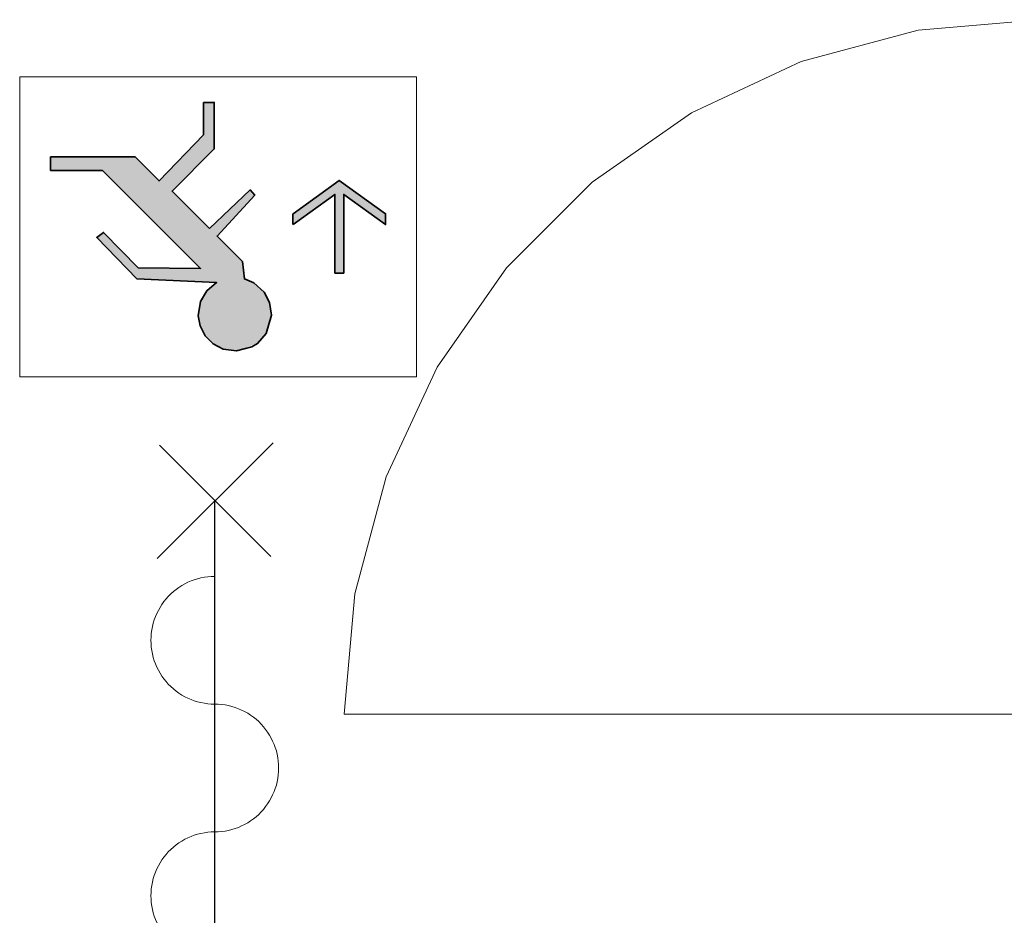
# Model space of a CAD drawing. Header units: millimetres. Extents: x -526411 to -400573, y 47353 to 130199.
# Tile 449 of 543: x -470613 to -469497, y 115273 to 116288. Entities that reach past the tile are written whole.
import ezdxf

# ---------------------------------------------------------------- set-up
doc = ezdxf.new("R2010")
doc.units = ezdxf.units.MM
for name, color, linetype, lineweight in [('01_ALGEMEEN', 7, 'Continuous', 18), ('65_BRANDWEERSYMBOLEN', 7, 'Continuous', 18), ('75_--', 7, 'Continuous', 18), ('m-pg-03_AI_dwg', 8, 'Continuous', 18)]:
    doc.layers.add(name, color=color, linetype=linetype, lineweight=lineweight)

# ---------------------------------------------------------------- blocks, each defined once
blk = doc.blocks.new('m-pg-03_AI_dwg_block 1238-640206-3e Verdieping - Percelen telling LI')
at = {"layer": '01_ALGEMEEN', "color": 253, "lineweight": 25}
blk.add_line((-208.516, 1359.895), (-202.606, 1365.797), dxfattribs=at)
blk = doc.blocks.new('m-pg-03_AI_dwg_block 1239-640207-3e Verdieping - Percelen telling LI')
at = {"layer": '01_ALGEMEEN', "color": 253, "lineweight": 25}
blk.add_line((-202.719, 1360.003), (-208.404, 1365.688), dxfattribs=at)
blk = doc.blocks.new('m-pg-03_AI_dwg_block 1245-640213-3e Verdieping - Percelen telling LI')
at = {"layer": '01_ALGEMEEN', "color": 9, "lineweight": 9, "flags": 128}
blk.add_lwpolyline([(-205.578, 1345.952), (-205.758, 1345.946), (-205.938, 1345.932), (-206.107, 1345.908), (-206.287, 1345.876), (-206.456, 1345.832), (-206.625, 1345.781), (-206.783, 1345.72), (-206.951, 1345.651), (-207.109, 1345.572), (-207.267, 1345.485), (-207.413, 1345.39), (-207.548, 1345.287), (-207.694, 1345.176), (-207.818, 1345.058), (-207.953, 1344.934), (-208.066, 1344.802), (-208.178, 1344.664), (-208.28, 1344.521), (-208.37, 1344.373), (-208.46, 1344.22), (-208.539, 1344.061), (-208.606, 1343.899), (-208.674, 1343.733), (-208.719, 1343.565), (-208.764, 1343.393), (-208.798, 1343.22), (-208.82, 1343.044), (-208.831, 1342.869), (-208.843, 1342.693), (-208.831, 1342.516), (-208.82, 1342.34), (-208.798, 1342.165), (-208.764, 1341.992), (-208.719, 1341.82), (-208.674, 1341.651), (-208.606, 1341.487), (-208.539, 1341.324), (-208.46, 1341.166), (-208.37, 1341.013), (-208.28, 1340.863), (-208.178, 1340.72), (-208.066, 1340.583), (-207.953, 1340.451), (-207.818, 1340.327), (-207.694, 1340.209), (-207.548, 1340.098), (-207.413, 1339.995), (-207.267, 1339.9), (-207.109, 1339.814), (-206.951, 1339.735), (-206.783, 1339.665), (-206.625, 1339.604), (-206.456, 1339.552), (-206.287, 1339.51), (-206.107, 1339.477), (-205.938, 1339.453), (-205.758, 1339.438), (-205.578, 1339.434)], dxfattribs=at)
blk = doc.blocks.new('m-pg-03_AI_dwg_block 1246-640214-3e Verdieping - Percelen telling LI')
at = {"layer": '01_ALGEMEEN', "color": 9, "lineweight": 9, "flags": 128}
blk.add_lwpolyline([(-205.578, 1345.952), (-205.409, 1345.956), (-205.229, 1345.97), (-205.049, 1345.994), (-204.88, 1346.028), (-204.711, 1346.07), (-204.542, 1346.122), (-204.373, 1346.183), (-204.216, 1346.253), (-204.058, 1346.331), (-203.901, 1346.418), (-203.754, 1346.513), (-203.608, 1346.616), (-203.473, 1346.727), (-203.338, 1346.844), (-203.214, 1346.969), (-203.101, 1347.101), (-202.989, 1347.238), (-202.887, 1347.382), (-202.786, 1347.531), (-202.707, 1347.684), (-202.628, 1347.842), (-202.55, 1348.004), (-202.493, 1348.17), (-202.437, 1348.339), (-202.403, 1348.51), (-202.37, 1348.683), (-202.347, 1348.858), (-202.324, 1349.034), (-202.324, 1349.211), (-202.324, 1349.387), (-202.347, 1349.563), (-202.37, 1349.738), (-202.403, 1349.911), (-202.437, 1350.082), (-202.493, 1350.251), (-202.55, 1350.417), (-202.628, 1350.579), (-202.707, 1350.737), (-202.786, 1350.891), (-202.887, 1351.04), (-202.989, 1351.182), (-203.101, 1351.32), (-203.214, 1351.452), (-203.338, 1351.577), (-203.473, 1351.695), (-203.608, 1351.805), (-203.754, 1351.908), (-203.901, 1352.003), (-204.058, 1352.09), (-204.216, 1352.169), (-204.373, 1352.238), (-204.542, 1352.299), (-204.711, 1352.351), (-204.88, 1352.393), (-205.049, 1352.427), (-205.229, 1352.45), (-205.409, 1352.464), (-205.578, 1352.47)], dxfattribs=at)
blk = doc.blocks.new('m-pg-03_AI_dwg_block 1247-640215-3e Verdieping - Percelen telling LI')
at = {"layer": '01_ALGEMEEN', "color": 9, "lineweight": 9, "flags": 128}
blk.add_lwpolyline([(-205.578, 1358.988), (-205.758, 1358.983), (-205.938, 1358.969), (-206.107, 1358.945), (-206.287, 1358.912), (-206.456, 1358.869), (-206.625, 1358.817), (-206.783, 1358.756), (-206.951, 1358.687), (-207.109, 1358.608), (-207.267, 1358.521), (-207.413, 1358.426), (-207.548, 1358.323), (-207.694, 1358.213), (-207.818, 1358.095), (-207.953, 1357.97), (-208.066, 1357.839), (-208.178, 1357.701), (-208.28, 1357.557), (-208.37, 1357.41), (-208.46, 1357.256), (-208.539, 1357.097), (-208.606, 1356.935), (-208.674, 1356.769), (-208.719, 1356.6), (-208.764, 1356.429), (-208.798, 1356.256), (-208.82, 1356.081), (-208.831, 1355.905), (-208.843, 1355.729), (-208.831, 1355.552), (-208.82, 1355.376), (-208.798, 1355.202), (-208.764, 1355.029), (-208.719, 1354.857), (-208.674, 1354.688), (-208.606, 1354.523), (-208.539, 1354.36), (-208.46, 1354.202), (-208.37, 1354.049), (-208.28, 1353.9), (-208.178, 1353.756), (-208.066, 1353.619), (-207.953, 1353.488), (-207.818, 1353.362), (-207.694, 1353.245), (-207.548, 1353.134), (-207.413, 1353.032), (-207.267, 1352.936), (-207.109, 1352.849), (-206.951, 1352.771), (-206.783, 1352.701), (-206.625, 1352.64), (-206.456, 1352.588), (-206.287, 1352.546), (-206.107, 1352.512), (-205.938, 1352.489), (-205.758, 1352.474), (-205.578, 1352.47)], dxfattribs=at)
blk = doc.blocks.new('m-pg-03_AI_dwg_block 1248-640216-3e Verdieping - Percelen telling LI')
at = {"layer": '01_ALGEMEEN', "color": 253, "lineweight": 25}
blk.add_line((-205.578, 1315.964), (-205.578, 1362.903), dxfattribs=at)
blk = doc.blocks.new('m-pg-03_AI_dwg_block 2-641149-3e Verdieping - Percelen telling LI')
for name in ['m-pg-03_AI_dwg_block 1238-640206-3e Verdieping - Percelen telling LI', 'm-pg-03_AI_dwg_block 1239-640207-3e Verdieping - Percelen telling LI', 'm-pg-03_AI_dwg_block 1248-640216-3e Verdieping - Percelen telling LI', 'm-pg-03_AI_dwg_block 1247-640215-3e Verdieping - Percelen telling LI', 'm-pg-03_AI_dwg_block 1246-640214-3e Verdieping - Percelen telling LI', 'm-pg-03_AI_dwg_block 1245-640213-3e Verdieping - Percelen telling LI']:
    blk.add_blockref(name, (0, 0))
blk = doc.blocks.new('m-pg-03_AI_dwg_block 5637-644605-3e Verdieping - Percelen telling LI')
at = {"layer": '75_--', "color": 213, "lineweight": 13}
blk.add_line((-198.979, 1351.951), (-163.531, 1351.951), dxfattribs=at)
at = {"layer": '75_--', "color": 213, "lineweight": 13, "flags": 128}
blk.add_lwpolyline([(-163.529, 1387.398), (-169.685, 1386.859), (-175.653, 1385.26), (-181.253, 1382.649), (-186.315, 1379.105), (-190.684, 1374.736), (-194.229, 1369.675), (-196.84, 1364.075), (-198.44, 1358.107), (-198.979, 1351.951)], dxfattribs=at)
blk = doc.blocks.new('m-pg-03_AI_dwg_block 5615-644671-3e Verdieping - Percelen telling LI')
blk.add_blockref('m-pg-03_AI_dwg_block 5637-644605-3e Verdieping - Percelen telling LI', (0, 0))
blk = doc.blocks.new('m-pg-03_AI_dwg_block 8202-647171-3e Verdieping - Percelen telling LI')
at = {"layer": '65_BRANDWEERSYMBOLEN', "color": 133, "flags": 128}
blk.add_lwpolyline([(-195.285, 1384.486), (-195.285, 1369.181), (-215.538, 1369.181), (-215.538, 1384.486)], close=True, dxfattribs=at)
blk.add_lwpolyline([(-195.285, 1384.486), (-195.285, 1369.181), (-215.538, 1369.181), (-215.538, 1384.486)], close=True, dxfattribs=at)
blk = doc.blocks.new('m-pg-03_AI_dwg_block 8203-647172-3e Verdieping - Percelen telling LI')
at = {"layer": '65_BRANDWEERSYMBOLEN', "color": 53, "lineweight": 35, "flags": 128}
for points in [[(-211.307, 1379.705), (-213.961, 1379.705), (-213.961, 1380.395), (-209.649, 1380.395), (-208.428, 1379.173), (-206.154, 1381.53), (-206.154, 1383.174)], [(-206.154, 1383.174), (-205.609, 1383.174), (-205.609, 1380.801), (-207.76, 1378.65), (-205.849, 1376.739)], [(-209.486, 1374.729), (-206.306, 1374.704), (-211.307, 1379.705)], [(-205.849, 1376.739), (-203.778, 1378.71), (-203.545, 1378.449), (-205.465, 1376.355), (-204.173, 1375.063), (-204.072, 1374.166), (-203.593, 1373.964), (-203.065, 1373.492), (-202.785, 1372.966), (-202.685, 1372.319), (-202.956, 1371.389), (-203.408, 1370.882), (-203.691, 1370.7), (-204.466, 1370.492), (-205.155, 1370.588), (-205.669, 1370.858), (-206.072, 1371.266), (-206.332, 1371.778), (-206.423, 1372.285), (-206.304, 1373.022), (-205.989, 1373.561), (-205.487, 1373.982), (-209.566, 1374.183), (-211.609, 1376.277), (-211.253, 1376.543), (-209.487, 1374.729)]]:
    blk.add_lwpolyline(points, dxfattribs=at)
blk = doc.blocks.new('m-pg-03_AI_dwg_block 8204-647173-3e Verdieping - Percelen telling LI')
at = {"layer": '65_BRANDWEERSYMBOLEN'}
blk.add_hatch(color=10, dxfattribs=at).paths.add_polyline_path([(-204.466, 1370.492), (-203.408, 1370.882), (-202.956, 1371.389), (-202.685, 1372.319), (-202.785, 1372.966), (-203.065, 1373.492), (-203.593, 1373.964), (-204.072, 1374.166), (-204.173, 1375.063), (-205.465, 1376.355), (-203.545, 1378.449), (-203.778, 1378.71), (-205.849, 1376.739), (-207.76, 1378.65), (-205.609, 1380.801), (-205.609, 1383.174), (-206.154, 1383.174), (-206.154, 1381.53), (-208.428, 1379.173), (-209.649, 1380.395), (-213.961, 1380.395), (-213.961, 1379.705), (-211.307, 1379.705), (-206.305, 1374.704), (-209.486, 1374.729), (-211.253, 1376.543), (-211.609, 1376.277), (-209.566, 1374.183), (-205.487, 1373.982), (-205.989, 1373.561), (-206.304, 1373.022), (-206.423, 1372.285), (-206.332, 1371.778), (-206.072, 1371.266), (-205.669, 1370.858), (-205.155, 1370.588)], flags=0)
at = {"layer": '65_BRANDWEERSYMBOLEN', "color": 133, "flags": 128}
blk.add_lwpolyline([(-206.154, 1383.174), (-205.609, 1383.174), (-205.609, 1380.801), (-207.76, 1378.65), (-205.849, 1376.739), (-203.778, 1378.71), (-203.545, 1378.449), (-205.465, 1376.355), (-204.173, 1375.063), (-204.072, 1374.166), (-203.593, 1373.964), (-203.065, 1373.492), (-202.785, 1372.966), (-202.685, 1372.319), (-202.956, 1371.389), (-203.408, 1370.882), (-203.691, 1370.7), (-204.466, 1370.492), (-205.155, 1370.588), (-205.669, 1370.858), (-206.072, 1371.266), (-206.332, 1371.778), (-206.423, 1372.285), (-206.304, 1373.022), (-205.989, 1373.561), (-205.487, 1373.982), (-209.566, 1374.183), (-211.609, 1376.277), (-211.253, 1376.543), (-209.486, 1374.729), (-206.305, 1374.704), (-211.307, 1379.705), (-213.961, 1379.705), (-213.961, 1380.395), (-209.649, 1380.395), (-208.428, 1379.173), (-206.154, 1381.53)], close=True, dxfattribs=at)
blk = doc.blocks.new('m-pg-03_AI_dwg_block 8205-647174-3e Verdieping - Percelen telling LI')
at = {"layer": '65_BRANDWEERSYMBOLEN', "color": 53, "lineweight": 35}
blk.add_line((-201.589, 1376.941), (-201.589, 1377.496), dxfattribs=at)
at = {"layer": '65_BRANDWEERSYMBOLEN', "color": 53, "lineweight": 35, "flags": 128}
blk.add_lwpolyline([(-201.588, 1377.496), (-199.225, 1379.197), (-196.861, 1377.496), (-196.861, 1376.941), (-199, 1378.481), (-199, 1374.469), (-199.449, 1374.469), (-199.449, 1378.481), (-201.588, 1376.942)], dxfattribs=at)
blk = doc.blocks.new('m-pg-03_AI_dwg_block 8206-647175-3e Verdieping - Percelen telling LI')
at = {"layer": '65_BRANDWEERSYMBOLEN'}
blk.add_hatch(color=10, dxfattribs=at).paths.add_polyline_path([(-199.449, 1374.469), (-199, 1374.469), (-199, 1378.481), (-196.861, 1376.941), (-196.861, 1377.496), (-199.225, 1379.197), (-201.588, 1377.496), (-201.588, 1376.941), (-199.449, 1378.481)], flags=0)
at = {"layer": '65_BRANDWEERSYMBOLEN', "color": 133, "flags": 128}
blk.add_lwpolyline([(-201.588, 1377.496), (-199.225, 1379.197), (-196.861, 1377.496), (-196.861, 1376.941), (-199, 1378.481), (-199, 1374.469), (-199.449, 1374.469), (-199.449, 1378.481), (-201.588, 1376.941)], close=True, dxfattribs=at)
blk = doc.blocks.new('m-pg-03_AI_dwg_block 8207-647176-3e Verdieping - Percelen telling LI')
at = {"layer": '65_BRANDWEERSYMBOLEN', "color": 133, "flags": 128}
blk.add_lwpolyline([(-195.285, 1384.486), (-195.285, 1369.181), (-215.538, 1369.181), (-215.538, 1384.486)], close=True, dxfattribs=at)
blk = doc.blocks.new('m-pg-03_AI_dwg-638970-3e Verdieping - Percelen telling LI')
for name in ['m-pg-03_AI_dwg_block 2-641149-3e Verdieping - Percelen telling LI', 'm-pg-03_AI_dwg_block 5615-644671-3e Verdieping - Percelen telling LI', 'm-pg-03_AI_dwg_block 8202-647171-3e Verdieping - Percelen telling LI', 'm-pg-03_AI_dwg_block 8207-647176-3e Verdieping - Percelen telling LI', 'm-pg-03_AI_dwg_block 8203-647172-3e Verdieping - Percelen telling LI', 'm-pg-03_AI_dwg_block 8204-647173-3e Verdieping - Percelen telling LI', 'm-pg-03_AI_dwg_block 8205-647174-3e Verdieping - Percelen telling LI', 'm-pg-03_AI_dwg_block 8206-647175-3e Verdieping - Percelen telling LI']:
    blk.add_blockref(name, (0, 0))

msp = doc.modelspace()

# ---------------------------------------------------------------- block references
at = {"layer": 'm-pg-03_AI_dwg', "color": 133, "xscale": 22.2068924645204, "yscale": 22.2068924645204, "zscale": 22.2068924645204}
msp.add_blockref('m-pg-03_AI_dwg-638970-3e Verdieping - Percelen telling LI', (-465826.5, 85478), dxfattribs=at)

doc.saveas('drawing.dxf')
